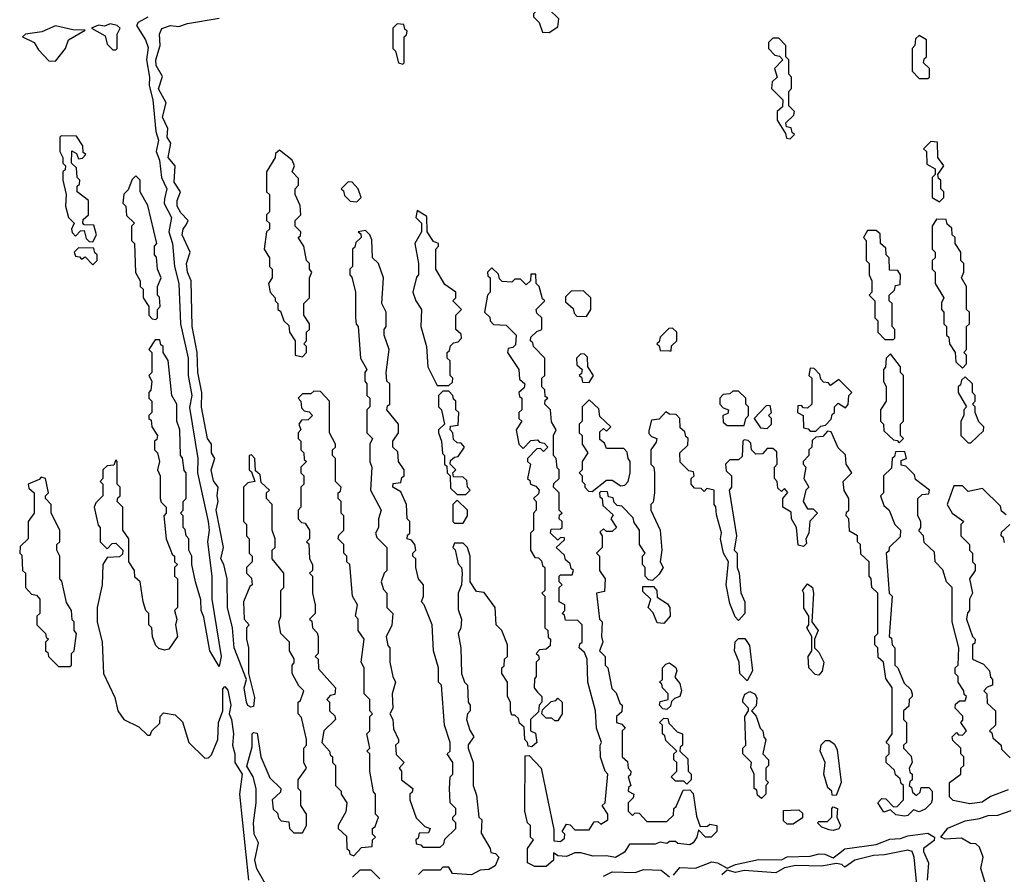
# Model space of a CAD drawing. Extents: x 2737310 to 2869991, y 870230 to 1012730.
# Tile 295 of 479: x 2781160 to 2784591, y 960315 to 963295. Entities that reach past the tile are written whole.
import ezdxf

# ---------------------------------------------------------------- set-up
doc = ezdxf.new("R2010")
doc.units = 0

msp = doc.modelspace()

# ---------------------------------------------------------------- linework, layer by layer
at = {"layer": '0CON02XD'}
for points in [[(2783005, 963250), (2783035, 963270), (2783038.3, 963298.3), (2783005, 963330), (2782965, 963330), (2782950, 963315), (2782950, 963305), (2782970, 963285), (2782981.7, 963251.7), (2783005, 963250)], [(2781606.3, 963303.7), (2781573.3, 963285), (2781567.5, 963275), (2781598.8, 963225), (2781607.7, 963197.7), (2781602, 963155), (2781612.5, 963095), (2781610.8, 963065), (2781624.2, 963015), (2781634.2, 962905), (2781644.3, 962875), (2781635.8, 962835), (2781647.5, 962805), (2781654.2, 962745), (2781672.9, 962705), (2781665, 962670), (2781664, 962654), (2781689.4, 962605), (2781680, 962555), (2781692, 962515), (2781700, 962435), (2781714.2, 962375), (2781720.8, 962235), (2781747.5, 962115), (2781747.5, 962055), (2781760, 961985), (2781752.3, 961942.3), (2781780.8, 961765), (2781780, 961715), (2781816.9, 961545), (2781820, 961515), (2781814, 961475), (2781830, 961355), (2781830, 961275), (2781862.5, 961075), (2781855, 961040), (2781822.5, 961095), (2781801.7, 961211.7), (2781792.5, 961235), (2781791.7, 961271.7), (2781772.5, 961335), (2781760, 961395), (2781760, 961425), (2781750, 961445), (2781750, 961485), (2781740, 961495), (2781737, 961517), (2781730, 961525), (2781730, 961565), (2781720, 961575), (2781730, 961585), (2781730, 961615), (2781740, 961625), (2781740, 961715), (2781733, 961723), (2781727, 961767), (2781720, 961775), (2781717.5, 961865), (2781707.5, 961895), (2781707.5, 961955), (2781690, 961985), (2781677, 962107), (2781660, 962135), (2781660, 962155), (2781651.7, 962161.7), (2781648.3, 962178.3), (2781631.7, 962178.3), (2781610, 962145), (2781620, 962135), (2781620, 962065), (2781610, 962055), (2781620, 962035), (2781617, 962003), (2781610, 961995), (2781610, 961975), (2781620, 961965), (2781620, 961925), (2781610, 961915), (2781610, 961905), (2781618.3, 961898.3), (2781620, 961875), (2781640, 961845), (2781638.3, 961831.7), (2781630, 961825), (2781630, 961795), (2781640, 961785), (2781647.5, 961755), (2781640, 961725), (2781650, 961705), (2781650, 961625), (2781653, 961613), (2781670, 961595), (2781670, 961575), (2781662.5, 961565), (2781670, 961485), (2781691.7, 961431.7), (2781700, 961425), (2781700, 961405), (2781710, 961395), (2781700, 961385), (2781700, 961355), (2781710, 961345), (2781710, 961245), (2781700, 961235), (2781707.5, 961205), (2781702.5, 961185), (2781710, 961145), (2781679.3, 961100.7), (2781665, 961096.7), (2781645, 961102.5), (2781635, 961112.5), (2781623, 961143), (2781620, 961175), (2781610, 961185), (2781610, 961225), (2781600, 961235), (2781590, 961265), (2781580, 961335), (2781561.7, 961351.7), (2781560, 961375), (2781540, 961405), (2781540, 961485), (2781520, 961515), (2781520, 961595), (2781500, 961615), (2781501.7, 961628.3), (2781510, 961635), (2781510, 961665), (2781500, 961675), (2781500, 961755), (2781495, 961760), (2781488.3, 961741.7), (2781465, 961740), (2781450, 961725), (2781450, 961695), (2781440, 961685), (2781450, 961675), (2781450, 961635), (2781425, 961610), (2781420, 961595), (2781433, 961533), (2781440, 961525), (2781440, 961475), (2781465, 961450), (2781481.7, 961468.3), (2781495, 961470), (2781520, 961445), (2781518.3, 961431.7), (2781508.3, 961421.7), (2781465, 961420), (2781450, 961395), (2781447.5, 961325), (2781430, 961245), (2781430, 961195), (2781447.5, 961125), (2781452.5, 961015), (2781491.7, 960931.7), (2781502.5, 960885), (2781522.5, 960855), (2781575, 960830), (2781605, 960800), (2781615, 960800), (2781620, 960815), (2781648.3, 960841.7), (2781650, 960865), (2781661.7, 960878.3), (2781701.7, 960871.7), (2781727, 960847), (2781750, 960775), (2781805, 960720), (2781818.3, 960721.7), (2781828.3, 960731.7), (2781850, 960785), (2781852.5, 960845), (2781867.5, 960885), (2781868.3, 960961.7), (2781875, 960970), (2781885, 960957.5), (2781895.5, 960905.5), (2781890, 960875), (2781898.6, 960855), (2781905.6, 960805), (2781901.2, 960765), (2781910, 960735), (2781909.2, 960705), (2781935.8, 960665), (2781925.7, 960595), (2781957.1, 960295)], [(2781986.1, 960333.9), (2781980, 960365), (2781992, 960425), (2781977.1, 960455), (2781974.4, 960495), (2781984.2, 960565), (2781984.1, 960614.1), (2781974.2, 960655), (2781951.9, 960691.9), (2781970.7, 960759.3), (2781970, 960805), (2781975, 960810), (2781987, 960807), (2782000, 960725), (2782031.7, 960651.7), (2782070, 960615), (2782068.3, 960601.7), (2782040, 960575), (2782043, 960543), (2782058.3, 960528.3), (2782061.7, 960511.7), (2782071.7, 960501.7), (2782098.3, 960498.3), (2782100, 960475), (2782115, 960460), (2782145, 960460), (2782160, 960485), (2782160, 960525), (2782140, 960555), (2782140, 960605), (2782130, 960615), (2782130, 960645), (2782160, 960685), (2782150, 960705), (2782150, 960755), (2782160, 960765), (2782160, 960785), (2782141.7, 960861.7), (2782130, 960875), (2782130, 960915), (2782138.3, 960921.7), (2782150, 960955), (2782133, 960973), (2782110, 961015), (2782110, 961045), (2782117, 961053), (2782117, 961067), (2782100, 961095), (2782100, 961125), (2782070, 961155), (2782062.5, 961195), (2782070, 961215), (2782070, 961305), (2782080, 961315), (2782080, 961365), (2782040, 961415), (2782040, 961445), (2782050, 961455), (2782050, 961485), (2782040, 961515), (2782040, 961605), (2782020, 961625), (2782020, 961645), (2782030, 961655), (2782001.7, 961681.7), (2781998.3, 961708.3), (2781981.7, 961721.7), (2781980, 961765), (2781968.3, 961778.3), (2781960, 961775), (2781960, 961725), (2781968.3, 961718.3), (2781980, 961685), (2781955, 961680), (2781940, 961665), (2781940, 961545), (2781950, 961535), (2781950, 961495), (2781960, 961485), (2781960, 961435), (2781970, 961425), (2781970, 961405), (2781950, 961385), (2781950, 961365), (2781968.3, 961348.3), (2781970, 961325), (2781961.7, 961318.3), (2781940, 961265), (2781942.5, 961205), (2781960, 961185), (2781950, 961175), (2781950, 961135), (2781957.5, 961105), (2781957.5, 961015), (2781978.3, 960931.7), (2781975, 960900), (2781965, 960897.5), (2781955, 960903.3), (2781950, 960915), (2781942, 960965), (2781950, 960995), (2781906.9, 961105), (2781901.4, 961175), (2781884.5, 961245), (2781882.9, 961345), (2781871.4, 961395), (2781860.6, 961415), (2781870.8, 961455), (2781844.3, 961585), (2781852, 961615), (2781848, 961635), (2781852, 961665), (2781835, 961686.7), (2781827.1, 961725), (2781840, 961765), (2781828, 961785), (2781828, 961815), (2781814.4, 961835), (2781793.8, 961943.8), (2781794.3, 961995), (2781780.6, 962065), (2781778.9, 962135), (2781761.5, 962225), (2781758.1, 962385), (2781744.5, 962414.5), (2781741.5, 962445), (2781754.3, 962485), (2781726.7, 962545), (2781730, 962565), (2781740.3, 962579.7), (2781746.7, 962595), (2781721.1, 962621.1), (2781709.1, 962645), (2781708.9, 962665), (2781720, 962695), (2781698.3, 962728.3), (2781702, 962785), (2781676.9, 962815), (2781686.2, 962865), (2781674, 962885), (2781675.7, 962915.7), (2781657.5, 962955), (2781670, 963005), (2781644.2, 963054.2), (2781657.3, 963097.3), (2781635.6, 963135), (2781634.2, 963155), (2781650, 963205), (2781647.5, 963245), (2781655, 963263.8), (2781685, 963274.4), (2781715, 963270.8), (2781745, 963282.2), (2781855, 963300)], [(2781285, 963150), (2781320, 963195), (2781330, 963225), (2781388.3, 963258.3), (2781345, 963260), (2781285, 963273.3), (2781237, 963253), (2781180, 963245), (2781170, 963235), (2781210, 963215), (2781225, 963190), (2781261.7, 963151.7), (2781285, 963150)], [(2781495, 963190), (2781500, 963195), (2781500, 963245), (2781510, 963265), (2781500, 963275), (2781475, 963280), (2781455, 963272.5), (2781435, 963276), (2781410, 963265), (2781458.3, 963238.3), (2781465, 963210), (2781485, 963190), (2781495, 963190)], [(2782495, 963140), (2782500, 963145), (2782500, 963235), (2782508.3, 963241.7), (2782510, 963255), (2782501.7, 963261.7), (2782498.3, 963278.3), (2782475, 963280), (2782460, 963265), (2782460, 963195), (2782470, 963185), (2782480, 963145), (2782495, 963140)], [(2783845, 962880), (2783860, 962895), (2783851.7, 962901.7), (2783848.3, 962918.3), (2783831.7, 962921.7), (2783830, 962935), (2783858.3, 962961.7), (2783860, 962975), (2783840, 962995), (2783840, 963045), (2783850, 963055), (2783850, 963095), (2783840, 963105), (2783840, 963155), (2783830, 963165), (2783830, 963205), (2783805, 963230), (2783785, 963230), (2783770, 963215), (2783770, 963195), (2783791.7, 963171.7), (2783808.3, 963168.3), (2783820, 963155), (2783790, 963125), (2783800, 963095), (2783781.7, 963078.3), (2783780, 963055), (2783820, 963015), (2783818.3, 962991.7), (2783800, 962975), (2783800, 962945), (2783828.3, 962898.3), (2783831.7, 962881.7), (2783845, 962880)], [(2784325, 963090), (2784330, 963095), (2784330, 963125), (2784310, 963145), (2784311.7, 963158.3), (2784320, 963165), (2784320, 963225), (2784295, 963240), (2784281.7, 963228.3), (2784280, 963205), (2784270, 963195), (2784270, 963115), (2784295, 963090), (2784325, 963090)], [(2781415, 962520), (2781427.5, 962545), (2781418.3, 962578.3), (2781385, 962580), (2781380, 962585), (2781381.7, 962598.3), (2781400, 962615), (2781400, 962665), (2781360, 962695), (2781360, 962715), (2781368.3, 962721.7), (2781370, 962735), (2781360, 962745), (2781358.3, 962778.3), (2781340, 962795), (2781341.7, 962838.3), (2781358.3, 962828.3), (2781365, 962810), (2781378.3, 962811.7), (2781390, 962825), (2781381.7, 962831.7), (2781380, 962855), (2781358.3, 962888.3), (2781305, 962890), (2781300, 962885), (2781300, 962835), (2781310, 962815), (2781310, 962795), (2781320, 962785), (2781318.3, 962771.7), (2781310, 962765), (2781310, 962735), (2781322.5, 962685), (2781320, 962645), (2781330, 962605), (2781350, 962585), (2781340, 962565), (2781343, 962553), (2781355, 962540), (2781371.7, 962558.3), (2781385, 962560), (2781391.7, 962531.7), (2781401.7, 962521.7), (2781415, 962520)], [(2784365, 962660), (2784380, 962675), (2784380, 962695), (2784370, 962705), (2784370, 962735), (2784361.7, 962741.7), (2784360, 962755), (2784380, 962785), (2784360, 962815), (2784358.3, 962868.3), (2784335, 962870), (2784310, 962845), (2784320, 962835), (2784321.7, 962791.7), (2784350, 962775), (2784350, 962755), (2784340, 962745), (2784340, 962675), (2784365, 962660)], [(2782145, 962120), (2782160, 962135), (2782160, 962155), (2782150, 962165), (2782160, 962175), (2782160, 962205), (2782170, 962215), (2782170, 962235), (2782150, 962265), (2782150, 962305), (2782170, 962325), (2782170, 962395), (2782177.5, 962415), (2782170, 962425), (2782170, 962445), (2782160, 962455), (2782150, 962505), (2782130, 962535), (2782138.3, 962541.7), (2782140, 962555), (2782120, 962575), (2782120, 962595), (2782140, 962615), (2782137, 962647), (2782120, 962685), (2782120, 962705), (2782131.7, 962718.3), (2782131.7, 962741.7), (2782110, 962765), (2782117.5, 962785), (2782110, 962805), (2782065, 962840), (2782051.7, 962828.3), (2782050, 962815), (2782020, 962765), (2782020, 962695), (2782030, 962685), (2782030, 962625), (2782020, 962615), (2782020, 962595), (2782030, 962585), (2782030, 962565), (2782020, 962555), (2782012.5, 962495), (2782030, 962465), (2782030, 962435), (2782040, 962425), (2782040, 962395), (2782027.5, 962375), (2782032.5, 962345), (2782050, 962325), (2782050, 962315), (2782060, 962305), (2782060, 962285), (2782068.3, 962278.3), (2782080, 962245), (2782098.3, 962228.3), (2782100, 962205), (2782120, 962175), (2782120, 962125), (2782145, 962120)], [(2781635, 962250), (2781640, 962255), (2781640, 962285), (2781650, 962295), (2781647, 962327), (2781640, 962335), (2781640, 962365), (2781652.5, 962395), (2781640, 962425), (2781637, 962467), (2781630, 962475), (2781630, 962505), (2781637.5, 962515), (2781607, 962647), (2781580, 962695), (2781580, 962735), (2781565, 962750), (2781551.7, 962738.3), (2781538.3, 962701.7), (2781523, 962687), (2781520, 962655), (2781530, 962645), (2781531.7, 962611.7), (2781560, 962585), (2781550, 962575), (2781550, 962525), (2781560, 962515), (2781563, 962413), (2781580, 962385), (2781580, 962365), (2781590, 962355), (2781590, 962325), (2781610, 962295), (2781610, 962265), (2781621.7, 962251.7), (2781635, 962250)], [(2782335, 962660), (2782350, 962675), (2782340, 962705), (2782318.3, 962728.3), (2782305, 962730), (2782280, 962705), (2782288.3, 962698.3), (2782291.7, 962681.7), (2782311.7, 962661.7), (2782335, 962660)], [(2782655, 962020), (2782668.3, 962031.7), (2782670, 962045), (2782660, 962055), (2782660, 962105), (2782650, 962115), (2782650, 962135), (2782658.3, 962141.7), (2782661.7, 962158.3), (2782671.7, 962168.3), (2782688.3, 962171.7), (2782700, 962185), (2782698.3, 962198.3), (2782680, 962215), (2782680, 962265), (2782700, 962285), (2782670, 962315), (2782680, 962325), (2782680, 962345), (2782641.7, 962371.7), (2782610, 962425), (2782610, 962495), (2782620, 962505), (2782620, 962515), (2782601.7, 962521.7), (2782580, 962555), (2782578.3, 962608.3), (2782545, 962630), (2782540, 962605), (2782560, 962585), (2782560, 962555), (2782537.5, 962515), (2782550, 962445), (2782550, 962405), (2782543, 962397), (2782530, 962345), (2782540, 962315), (2782560, 962285), (2782557.5, 962225), (2782577.5, 962155), (2782582.5, 962085), (2782615, 962020), (2782655, 962020)], [(2784445, 962080), (2784460, 962095), (2784460, 962125), (2784450, 962135), (2784460, 962145), (2784460, 962225), (2784470, 962235), (2784470, 962275), (2784460, 962285), (2784460, 962365), (2784442.5, 962395), (2784450, 962415), (2784450, 962445), (2784440, 962455), (2784440, 962485), (2784420, 962515), (2784420, 962535), (2784410, 962545), (2784408.3, 962568.3), (2784391.7, 962581.7), (2784388.3, 962598.3), (2784355, 962600), (2784340, 962575), (2784340, 962495), (2784350, 962485), (2784350, 962465), (2784340, 962455), (2784340, 962425), (2784350, 962415), (2784350, 962375), (2784380, 962325), (2784372.5, 962307.5), (2784372.5, 962285), (2784380, 962275), (2784380, 962235), (2784390, 962225), (2784390, 962195), (2784398.3, 962188.3), (2784400, 962165), (2784420, 962135), (2784422.5, 962102.5), (2784445, 962080)], [(2782625, 960410), (2782638.3, 960421.7), (2782641.7, 960438.3), (2782680, 960475), (2782680, 960495), (2782670, 960505), (2782670, 960515), (2782680, 960525), (2782680, 960545), (2782660, 960565), (2782657.5, 960615), (2782660, 960655), (2782670, 960665), (2782670, 960705), (2782650, 960735), (2782660, 960745), (2782660, 960775), (2782640, 960835), (2782630, 960975), (2782620, 960985), (2782620, 961035), (2782602.5, 961095), (2782597.5, 961185), (2782570, 961255), (2782560, 961265), (2782567.5, 961285), (2782567.5, 961325), (2782550, 961345), (2782540, 961385), (2782540, 961415), (2782530, 961425), (2782530, 961435), (2782540, 961445), (2782537.5, 961465), (2782525, 961480), (2782510, 961485), (2782511.7, 961498.3), (2782520, 961505), (2782520, 961545), (2782510, 961555), (2782507.5, 961605), (2782488.3, 961648.3), (2782460, 961665), (2782461.7, 961678.3), (2782488.3, 961681.7), (2782491.7, 961698.3), (2782500, 961705), (2782500, 961725), (2782480, 961755), (2782478.3, 961788.3), (2782460, 961805), (2782460, 961825), (2782480, 961855), (2782480, 961885), (2782440, 961935), (2782441.7, 961948.3), (2782450, 961955), (2782450, 962025), (2782440, 962035), (2782437.5, 962065), (2782447.5, 962145), (2782430, 962195), (2782430, 962215), (2782437.5, 962225), (2782437.5, 962275), (2782422.5, 962305), (2782427.5, 962395), (2782410, 962445), (2782390, 962465), (2782387, 962527), (2782380, 962545), (2782365, 962560), (2782340, 962555), (2782348.3, 962548.3), (2782350, 962535), (2782331.7, 962518.3), (2782328.3, 962501.7), (2782320, 962495), (2782320, 962435), (2782310, 962425), (2782310, 962405), (2782317, 962397), (2782330, 962345), (2782330, 962255), (2782333, 962233), (2782340, 962225), (2782347.5, 962115), (2782370, 962075), (2782362.5, 962065), (2782362.5, 962035), (2782370, 962025), (2782370, 961985), (2782380, 961975), (2782380, 961945), (2782370, 961935), (2782370, 961855), (2782390, 961835), (2782380, 961815), (2782380, 961755), (2782387.5, 961735), (2782382.5, 961655), (2782420, 961585), (2782410, 961555), (2782410, 961525), (2782400, 961505), (2782405, 961490), (2782440, 961455), (2782440, 961375), (2782430, 961365), (2782420, 961335), (2782428.3, 961308.3), (2782440, 961295), (2782440, 961245), (2782460, 961225), (2782457, 961183), (2782437.5, 961145), (2782443, 961113), (2782450, 961105), (2782450, 961055), (2782460, 961005), (2782470, 960985), (2782457.5, 960945), (2782460, 960895), (2782450, 960875), (2782460, 960855), (2782463, 960823), (2782480, 960785), (2782480, 960775), (2782470, 960765), (2782472.5, 960732.5), (2782500, 960705), (2782482.5, 960685), (2782490, 960675), (2782490, 960645), (2782530, 960615), (2782528.3, 960601.7), (2782520, 960595), (2782520, 960575), (2782541.7, 960511.7), (2782571.7, 960481.7), (2782590, 960475), (2782585, 960460), (2782551.7, 960458.3), (2782548.3, 960441.7), (2782540, 960435), (2782541.7, 960421.7), (2782558.3, 960418.3), (2782565, 960410), (2782625, 960410)], [(2784205, 962180), (2784210, 962185), (2784210, 962215), (2784200, 962225), (2784200, 962305), (2784190, 962315), (2784190, 962335), (2784208.3, 962351.7), (2784211.7, 962368.3), (2784228.3, 962371.7), (2784230, 962405), (2784220, 962420), (2784191.7, 962421.7), (2784190, 962465), (2784180, 962475), (2784178.3, 962498.3), (2784160, 962515), (2784158.3, 962548.3), (2784145, 962560), (2784115, 962560), (2784100, 962535), (2784110, 962525), (2784110, 962455), (2784120, 962445), (2784120, 962405), (2784130, 962385), (2784130, 962345), (2784120, 962335), (2784140, 962315), (2784140, 962255), (2784150, 962245), (2784150, 962205), (2784175, 962180), (2784205, 962180)], [(2781415, 962440), (2781430, 962455), (2781430, 962475), (2781421.7, 962481.7), (2781418.3, 962498.3), (2781365, 962500), (2781350, 962485), (2781355, 962470), (2781368.3, 962468.3), (2781375, 962460), (2781388.3, 962468.3), (2781415, 962440)], [(2783635, 961260), (2783622.5, 961325), (2783630, 961405), (2783612.5, 961435), (2783602.5, 961485), (2783606.1, 961506.1), (2783588.3, 961568.3), (2783586.4, 961596.4), (2783580, 961605), (2783580, 961655), (2783555, 961660), (2783545, 961650), (2783535, 961660), (2783511.7, 961661.7), (2783500, 961675), (2783500, 961695), (2783510, 961705), (2783508.3, 961718.3), (2783491.7, 961721.7), (2783461.7, 961751.7), (2783460, 961785), (2783488.3, 961811.7), (2783490, 961835), (2783481.7, 961841.7), (2783478.3, 961858.3), (2783461.7, 961871.7), (2783460, 961905), (2783448.3, 961918.3), (2783425, 961920), (2783411.7, 961928.3), (2783388.3, 961901.7), (2783361.7, 961898.3), (2783353, 961863), (2783352.5, 961852.5), (2783361.7, 961841.7), (2783380, 961835), (2783378.3, 961821.7), (2783360, 961795), (2783360, 961745), (2783370, 961735), (2783372.5, 961715), (2783372.5, 961645), (2783367, 961613), (2783360, 961605), (2783360, 961585), (2783392.5, 961515), (2783397.5, 961445), (2783392.5, 961405), (2783402.5, 961385), (2783388.3, 961361.7), (2783365, 961340), (2783351.7, 961341.7), (2783340, 961355), (2783340, 961385), (2783330, 961395), (2783330, 961425), (2783340, 961435), (2783320, 961465), (2783320, 961515), (2783301.7, 961541.7), (2783298.3, 961558.3), (2783258.3, 961598.3), (2783241.7, 961601.7), (2783231.7, 961611.7), (2783228.3, 961628.3), (2783211.7, 961631.7), (2783208.3, 961648.3), (2783185, 961650), (2783180, 961645), (2783181.7, 961631.7), (2783190, 961625), (2783191.7, 961601.7), (2783228.3, 961568.3), (2783220, 961555), (2783240, 961525), (2783225, 961510), (2783205, 961510), (2783195, 961520), (2783181.7, 961508.3), (2783190, 961495), (2783190, 961455), (2783170, 961435), (2783180, 961425), (2783180, 961375), (2783200, 961345), (2783198.3, 961301.7), (2783170, 961295), (2783180, 961205), (2783190, 961195), (2783187.5, 961145), (2783192.5, 961125), (2783180, 961095), (2783200, 961075), (2783200, 961045), (2783210, 961035), (2783223, 960963), (2783238.3, 960948.3), (2783251.7, 960911.7), (2783260, 960905), (2783258.3, 960881.7), (2783240, 960865), (2783240, 960845), (2783258.3, 960838.3), (2783270, 960825), (2783260, 960815), (2783260, 960725), (2783278.3, 960708.3), (2783280, 960685), (2783290, 960675), (2783288.3, 960661.7), (2783280, 960655), (2783290, 960625), (2783281.7, 960618.3), (2783280, 960605), (2783300, 960595), (2783298.3, 960581.7), (2783280, 960565), (2783280, 960535), (2783295, 960520), (2783305, 960530), (2783318.3, 960528.3), (2783345, 960500), (2783415, 960500), (2783438.3, 960521.7), (2783440, 960545), (2783448.3, 960551.7), (2783471.7, 960608.3), (2783495, 960610), (2783507, 960597), (2783518.3, 960518.3), (2783531.7, 960481.7), (2783557, 960483), (2783565, 960490), (2783590, 960485), (2783590, 960465), (2783570, 960445), (2783550, 960445), (2783525, 960470), (2783520, 960445), (2783507.5, 960425), (2783495, 960417.5), (2783453, 960423), (2783445, 960430), (2783425, 960430), (2783415, 960422.5), (2783392.5, 960427.5), (2783375, 960420), (2783285, 960420), (2783267.7, 960392.3), (2783236.1, 960373.9), (2783205, 960380), (2783158.3, 960378.3), (2783115, 960390), (2783095, 960390), (2783065, 960377.5), (2783035, 960380), (2783020, 960390), (2783020, 960365), (2782995, 960342.5), (2782955, 960342.5), (2782930, 960355), (2782930, 960405), (2782950, 960435), (2782940, 960445), (2782940, 960485), (2782930, 960495), (2782920, 960535), (2782921.7, 960728.3), (2782935, 960730), (2782977.5, 960685), (2783021.7, 960471.7), (2783021.7, 960431.7), (2783045, 960430), (2783058.3, 960441.7), (2783060, 960455), (2783050, 960465), (2783065, 960490), (2783078.3, 960488.3), (2783095, 960470), (2783145, 960470), (2783161.7, 960498.3), (2783175, 960500), (2783185, 960490), (2783210, 960505), (2783210, 960525), (2783190, 960555), (2783200, 960565), (2783210, 960665), (2783200, 960675), (2783183.6, 960723.6), (2783182.5, 960765), (2783187.5, 960775), (2783170, 960825), (2783166.7, 960885), (2783140, 960985), (2783137.5, 961065), (2783128.3, 961088.3), (2783110, 961105), (2783111.7, 961118.3), (2783120, 961125), (2783120, 961185), (2783105, 961200), (2783061.7, 961201.7), (2783058.3, 961218.3), (2783050, 961225), (2783060, 961235), (2783060, 961255), (2783040, 961265), (2783040, 961315), (2783050, 961325), (2783040, 961335), (2783040, 961355), (2783045, 961360), (2783085, 961360), (2783090, 961375), (2783081.7, 961381.7), (2783078.3, 961398.3), (2783061.7, 961411.7), (2783058.3, 961428.3), (2783030, 961455), (2783058.3, 961481.7), (2783058.3, 961488.3), (2783045, 961490), (2783035, 961480), (2783010, 961505), (2783011.7, 961518.3), (2783045, 961520), (2783050, 961525), (2783050, 961545), (2783040, 961555), (2783041.7, 961568.3), (2783050, 961575), (2783040, 961585), (2783040, 961645), (2783020, 961665), (2783021.7, 961678.3), (2783040, 961695), (2783040, 961725), (2783033, 961733), (2783030, 961765), (2783020, 961775), (2783020, 961845), (2783030, 961865), (2783013, 961893), (2783010, 961935), (2782990, 961955), (2782991.7, 961968.3), (2783000, 961975), (2782991.7, 961981.7), (2782990, 962005), (2782980, 962015), (2782980, 962045), (2782990, 962055), (2782990, 962115), (2782950, 962155), (2782948.3, 962168.3), (2782940, 962175), (2782941.7, 962188.3), (2782961.7, 962208.3), (2782980, 962215), (2782980, 962255), (2782961.7, 962271.7), (2782960, 962285), (2782990, 962315), (2782981.7, 962321.7), (2782970, 962365), (2782960, 962375), (2782958.3, 962408.3), (2782941.7, 962408.3), (2782940, 962385), (2782925, 962370), (2782905, 962390), (2782885, 962390), (2782875, 962380), (2782841.7, 962381.7), (2782831.7, 962391.7), (2782828.3, 962408.3), (2782805, 962430), (2782790, 962415), (2782791.7, 962401.7), (2782800, 962395), (2782800, 962345), (2782790, 962335), (2782780, 962275), (2782798.3, 962258.3), (2782800, 962245), (2782811.7, 962231.7), (2782855, 962230), (2782890, 962195), (2782888.3, 962161.7), (2782878.3, 962151.7), (2782861.7, 962148.3), (2782860, 962135), (2782900, 962075), (2782901.7, 962041.7), (2782920, 962025), (2782918.3, 962011.7), (2782900, 961995), (2782901.7, 961981.7), (2782910, 961975), (2782910, 961935), (2782900, 961925), (2782900, 961905), (2782910, 961895), (2782890, 961865), (2782900, 961815), (2782915, 961800), (2782941.7, 961828.3), (2782965, 961830), (2782971.7, 961821.7), (2782988.3, 961818.3), (2783000, 961805), (2782985, 961790), (2782975, 961800), (2782961.7, 961798.3), (2782930, 961765), (2782930, 961755), (2782940, 961745), (2782930, 961695), (2782938.3, 961688.3), (2782940, 961675), (2782958.3, 961668.3), (2782970, 961655), (2782968.3, 961641.7), (2782950, 961625), (2782960, 961615), (2782960, 961585), (2782950, 961575), (2782950, 961515), (2782940, 961505), (2782940, 961445), (2782955, 961420), (2782968.3, 961418.3), (2782978.3, 961408.3), (2782981.7, 961391.7), (2782990, 961385), (2782990, 961305), (2782980, 961295), (2782990, 961285), (2782990, 961175), (2783000, 961165), (2783001.7, 961141.7), (2783010, 961135), (2783008.3, 961111.7), (2782995, 961100), (2782971.7, 961098.3), (2782960, 961085), (2782968.3, 961078.3), (2782970, 961065), (2782960, 961055), (2782960, 961005), (2782953.6, 960996.4), (2782952.5, 960965), (2782965, 960950), (2782980, 960935), (2782980, 960915), (2782970, 960905), (2782968.3, 960881.7), (2782940, 960855), (2782940, 960815), (2782957, 960807), (2782962.5, 960775), (2782945, 960760), (2782931.7, 960761.7), (2782930, 960775), (2782920, 960785), (2782918.3, 960828.3), (2782901.7, 960841.7), (2782898.3, 960858.3), (2782885, 960870), (2782875, 960870), (2782870, 960885), (2782870, 960915), (2782860, 960935), (2782860, 960985), (2782840, 961015), (2782840, 961035), (2782848.3, 961041.7), (2782850, 961065), (2782860, 961075), (2782860, 961115), (2782840, 961165), (2782820, 961185), (2782817.5, 961245), (2782778.3, 961298.3), (2782751.7, 961301.7), (2782730, 961335), (2782730, 961425), (2782720, 961455), (2782705, 961470), (2782675, 961470), (2782670, 961455), (2782677, 961447), (2782688.3, 961398.3), (2782700, 961385), (2782702.5, 961365), (2782700, 961325), (2782687.5, 961295), (2782688.3, 961238.3), (2782700, 961205), (2782697.5, 961175), (2782687.5, 961155), (2782697.5, 961105), (2782700, 961015), (2782710, 960985), (2782720, 960975), (2782722.5, 960915), (2782730, 960905), (2782730, 960885), (2782720, 960875), (2782717.5, 960855), (2782728.3, 960818.3), (2782742.5, 960795), (2782723, 960767), (2782722.5, 960755), (2782740, 960705), (2782740, 960625), (2782751.7, 960591.7), (2782760, 960515), (2782770, 960505), (2782768.3, 960458.3), (2782800, 960405), (2782801.7, 960391.7), (2782818.3, 960388.3), (2782830, 960375), (2782817.5, 960345), (2782795, 960332.5), (2782765, 960330), (2782735, 960313.3), (2782668.3, 960318.3), (2782655, 960340), (2782635, 960340), (2782625, 960330), (2782565, 960330), (2782550, 960315)], [(2783135, 962260), (2783150, 962285), (2783150, 962325), (2783125, 962350), (2783081.7, 962348.3), (2783061.7, 962328.3), (2783061.7, 962311.7), (2783088.3, 962288.3), (2783091.7, 962271.7), (2783101.7, 962261.7), (2783135, 962260)], [(2783430, 962140), (2783431.7, 962158.3), (2783450, 962175), (2783450, 962205), (2783435, 962220), (2783421.7, 962218.3), (2783391.7, 962188.3), (2783388.3, 962171.7), (2783380, 962165), (2783388.3, 962158.3), (2783391.7, 962141.7), (2783425, 962140), (2783430, 962140)], [(2783145, 962030), (2783160, 962055), (2783140, 962085), (2783138.3, 962118.3), (2783128.3, 962128.3), (2783115, 962130), (2783100, 962115), (2783101.7, 962091.7), (2783120, 962075), (2783118.3, 962061.7), (2783110, 962055), (2783118.3, 962048.3), (2783121.7, 962031.7), (2783145, 962030)], [(2784225, 961820), (2784240, 961835), (2784230, 961845), (2784230, 961885), (2784240, 961895), (2784240, 962055), (2784230, 962065), (2784230, 962085), (2784195, 962130), (2784180, 962115), (2784177, 962083), (2784170, 962075), (2784170, 962035), (2784180, 962015), (2784180, 961965), (2784160, 961935), (2784160, 961895), (2784170, 961885), (2784171.7, 961861.7), (2784205, 961830), (2784218.3, 961828.3), (2784225, 961820)], [(2783935, 961860), (2783951.7, 961878.3), (2783968.3, 961881.7), (2783988.3, 961901.7), (2783991.7, 961918.3), (2784000, 961925), (2784000, 961945), (2784011.7, 961958.3), (2784038.3, 961941.7), (2784047, 961953), (2784050, 961985), (2784060, 961995), (2784015, 962040), (2783985, 962020), (2783978.3, 962028.3), (2783961.7, 962031.7), (2783951.7, 962041.7), (2783948.3, 962058.3), (2783928.3, 962078.3), (2783915, 962080), (2783910, 962055), (2783920, 962045), (2783920, 961955), (2783905, 961940), (2783891.7, 961941.7), (2783885, 961950), (2783871.7, 961948.3), (2783870, 961925), (2783890, 961915), (2783891.7, 961871.7), (2783908.3, 961868.3), (2783915, 961860), (2783935, 961860)], [(2784475, 961820), (2784518.3, 961861.7), (2784520, 961875), (2784503, 961893), (2784490, 961925), (2784490, 961945), (2784480, 961955), (2784490, 961965), (2784490, 961985), (2784480, 961995), (2784480, 962025), (2784455, 962050), (2784441.7, 962038.3), (2784438.3, 962021.7), (2784430, 962015), (2784430, 961995), (2784460, 961945), (2784450, 961935), (2784450, 961915), (2784440, 961895), (2784440, 961845), (2784465, 961820), (2784475, 961820)], [(2782325, 960380), (2782351.7, 960408.3), (2782388.3, 960411.7), (2782390, 960435), (2782400, 960445), (2782390, 960455), (2782390, 960475), (2782398.3, 960481.7), (2782410, 960515), (2782400, 960525), (2782400, 960595), (2782393, 960603), (2782380, 960675), (2782380, 960735), (2782370, 960745), (2782380, 960755), (2782370, 960805), (2782380, 960815), (2782380, 960865), (2782390, 960875), (2782380, 960885), (2782380, 960925), (2782360, 960945), (2782360, 961035), (2782350, 961055), (2782360, 961135), (2782340, 961165), (2782340, 961205), (2782330, 961215), (2782337.5, 961255), (2782320, 961285), (2782310, 961395), (2782300, 961405), (2782300, 961425), (2782290, 961435), (2782290, 961465), (2782270, 961485), (2782271.7, 961498.3), (2782290, 961515), (2782290, 961565), (2782280, 961575), (2782280, 961615), (2782270, 961625), (2782270, 961645), (2782278.3, 961651.7), (2782280, 961665), (2782260, 961685), (2782260, 961765), (2782250, 961775), (2782250, 961795), (2782260, 961805), (2782260, 961815), (2782240, 961855), (2782240, 961965), (2782208.3, 961998.3), (2782185, 962000), (2782175, 961990), (2782145, 961990), (2782130, 961975), (2782140, 961965), (2782141.7, 961941.7), (2782151.7, 961931.7), (2782168.3, 961928.3), (2782180, 961915), (2782165, 961900), (2782141.7, 961898.3), (2782132.5, 961885), (2782140, 961865), (2782130, 961855), (2782130, 961835), (2782140, 961825), (2782140, 961795), (2782150, 961785), (2782151.7, 961761.7), (2782160, 961755), (2782140, 961735), (2782140, 961715), (2782150, 961705), (2782150, 961675), (2782140, 961665), (2782140, 961595), (2782130, 961585), (2782130, 961555), (2782141.7, 961541.7), (2782155, 961540), (2782170, 961515), (2782170, 961485), (2782160, 961475), (2782167.5, 961467.5), (2782170, 961415), (2782180, 961395), (2782180, 961375), (2782170, 961365), (2782180, 961355), (2782180, 961295), (2782190, 961255), (2782190, 961225), (2782170, 961205), (2782178.3, 961198.3), (2782180, 961175), (2782197, 961157), (2782200, 961145), (2782200, 961085), (2782190, 961075), (2782200, 961065), (2782201.7, 961031.7), (2782260, 960965), (2782258.3, 960941.7), (2782241.7, 960938.3), (2782230, 960925), (2782240, 960915), (2782240, 960885), (2782258.3, 960868.3), (2782260, 960855), (2782220, 960815), (2782212.5, 960775), (2782240, 960745), (2782241.7, 960731.7), (2782250, 960725), (2782250, 960705), (2782260, 960695), (2782260, 960625), (2782280, 960605), (2782280, 960595), (2782300, 960565), (2782297, 960533), (2782270, 960485), (2782270, 960475), (2782298.3, 960448.3), (2782300, 960405), (2782308.3, 960398.3), (2782310, 960385), (2782325, 960380)], [(2782715, 961640), (2782730, 961655), (2782720, 961665), (2782718.3, 961688.3), (2782705, 961700), (2782671.7, 961701.7), (2782670, 961715), (2782680, 961725), (2782660, 961745), (2782661.7, 961758.3), (2782675, 961770), (2782688.3, 961771.7), (2782710, 961805), (2782698.3, 961818.3), (2782685, 961820), (2782671.7, 961831.7), (2782670, 961855), (2782660, 961865), (2782661.7, 961878.3), (2782688.3, 961881.7), (2782690, 961925), (2782680, 961935), (2782680, 961965), (2782671.7, 961971.7), (2782670, 961985), (2782655, 962000), (2782635, 962000), (2782620, 961985), (2782620, 961945), (2782630, 961935), (2782640, 961885), (2782620, 961865), (2782620, 961855), (2782630, 961825), (2782633, 961783), (2782640, 961775), (2782640, 961745), (2782648.3, 961738.3), (2782650, 961715), (2782660, 961705), (2782661.7, 961661.7), (2782685, 961640), (2782715, 961640)], [(2783685, 961880), (2783690, 961905), (2783700, 961915), (2783700, 961945), (2783690, 961955), (2783690, 961975), (2783665, 962000), (2783645, 962000), (2783635, 961990), (2783611.7, 961988.3), (2783600, 961975), (2783600, 961955), (2783611.7, 961941.7), (2783630, 961935), (2783628.3, 961921.7), (2783610, 961915), (2783611.7, 961891.7), (2783625, 961880), (2783685, 961880)], [(2783155, 961650), (2783205, 961690), (2783225, 961690), (2783255, 961670), (2783268.3, 961671.7), (2783280, 961685), (2783287.5, 961715), (2783287.5, 961755), (2783280, 961765), (2783277, 961787), (2783265, 961800), (2783205, 961800), (2783198.3, 961818.3), (2783181.7, 961831.7), (2783181.7, 961858.3), (2783195, 961870), (2783205, 961860), (2783220, 961875), (2783181.7, 961911.7), (2783178.3, 961938.3), (2783145, 961970), (2783120, 961945), (2783120, 961895), (2783110, 961885), (2783110, 961855), (2783120, 961845), (2783120, 961815), (2783140, 961785), (2783120, 961755), (2783120, 961725), (2783110, 961715), (2783120, 961705), (2783120, 961685), (2783130, 961675), (2783130, 961665), (2783141.7, 961651.7), (2783155, 961650)], [(2783765, 961870), (2783780, 961885), (2783780, 961905), (2783770, 961915), (2783780, 961925), (2783775, 961950), (2783761.7, 961948.3), (2783720, 961905), (2783741.7, 961871.7), (2783765, 961870)], [(2784605, 960610), (2784543, 960587), (2784513.6, 960566.4), (2784470.7, 960560.7), (2784413, 960573), (2784400, 960585), (2784400, 960635), (2784440, 960665), (2784440, 960685), (2784450, 960695), (2784450, 960725), (2784440, 960735), (2784440, 960755), (2784411.7, 960781.7), (2784410, 960795), (2784425, 960810), (2784431.7, 960801.7), (2784445, 960800), (2784460, 960815), (2784440, 960845), (2784447, 960853), (2784447, 960867), (2784420, 960895), (2784421.7, 960908.3), (2784435, 960920), (2784455, 960920), (2784460, 960935), (2784451.7, 960941.7), (2784450, 960955), (2784430, 960985), (2784430, 961005), (2784420, 961015), (2784420, 961035), (2784430, 961045), (2784432.5, 961105), (2784410, 961195), (2784410, 961315), (2784390, 961335), (2784377, 961377), (2784350, 961405), (2784348.3, 961438.3), (2784311.7, 961471.7), (2784310, 961495), (2784293, 961513), (2784300, 961525), (2784300, 961545), (2784290, 961565), (2784290, 961625), (2784305, 961640), (2784328.3, 961641.7), (2784330, 961655), (2784281.7, 961691.7), (2784278.3, 961708.3), (2784248.3, 961738.3), (2784231.7, 961741.7), (2784231.7, 961758.3), (2784250, 961765), (2784245, 961790), (2784211.7, 961788.3), (2784208.3, 961771.7), (2784200, 961765), (2784198.3, 961731.7), (2784170, 961705), (2784170, 961645), (2784160, 961635), (2784171.7, 961601.7), (2784190, 961585), (2784210, 961535), (2784230, 961515), (2784228.3, 961491.7), (2784190, 961455), (2784188.3, 961441.7), (2784180, 961435), (2784190, 961295), (2784200, 961285), (2784190, 961145), (2784198.3, 961138.3), (2784200, 961115), (2784210, 961105), (2784210, 961045), (2784220, 961035), (2784241.7, 960981.7), (2784265, 960960), (2784270, 960945), (2784270, 960935), (2784260, 960925), (2784258.3, 960901.7), (2784240, 960885), (2784240, 960855), (2784250, 960845), (2784250, 960775), (2784240, 960765), (2784240, 960755), (2784266.7, 960726.7), (2784270, 960705), (2784260, 960685), (2784261.7, 960671.7), (2784270, 960665), (2784270, 960645), (2784261.7, 960638.3), (2784260, 960625), (2784268.3, 960618.3), (2784271.7, 960601.7), (2784285, 960590), (2784298.3, 960601.7), (2784301.7, 960618.3), (2784328.3, 960618.3), (2784340, 960605), (2784340, 960575), (2784336.4, 960563.6), (2784315, 960542.5), (2784295, 960533.3), (2784275, 960540), (2784255, 960520), (2784245, 960517.5), (2784213, 960523), (2784195, 960540), (2784171.7, 960531.7), (2784150, 960565), (2784160, 960575), (2784165, 960580), (2784178.3, 960578.3), (2784205, 960550), (2784218.3, 960551.7), (2784240, 960575), (2784240, 960625), (2784231.7, 960631.7), (2784228.3, 960648.3), (2784211.7, 960661.7), (2784208.3, 960678.3), (2784180, 960705), (2784180, 960725), (2784190, 960735), (2784190, 960765), (2784180, 960775), (2784200, 960805), (2784200, 960965), (2784178.3, 960998.3), (2784170, 961055), (2784151.7, 961071.7), (2784150, 961105), (2784140, 961115), (2784140, 961145), (2784150, 961155), (2784150, 961295), (2784130, 961315), (2784127, 961347), (2784120, 961355), (2784120, 961405), (2784091.7, 961431.7), (2784090, 961465), (2784080, 961475), (2784080, 961495), (2784051.7, 961511.7), (2784050, 961555), (2784040, 961565), (2784041.7, 961578.3), (2784050, 961585), (2784050, 961625), (2784033, 961653), (2784030, 961685), (2784060, 961715), (2784040, 961745), (2784038.3, 961778.3), (2784011.7, 961801.7), (2783988.3, 961858.3), (2783975, 961860), (2783958.3, 961841.7), (2783935, 961840), (2783921.7, 961828.3), (2783920, 961805), (2783910, 961795), (2783910, 961775), (2783890, 961755), (2783890, 961745), (2783900, 961735), (2783892.5, 961695), (2783910, 961665), (2783900, 961655), (2783890, 961615), (2783905, 961590), (2783925, 961590), (2783940, 961575), (2783913, 961547), (2783910, 961505), (2783900, 961485), (2783901.7, 961468.3), (2783891.7, 961458.3), (2783873, 961463), (2783867.5, 961525), (2783850, 961555), (2783848.3, 961578.3), (2783820, 961595), (2783820, 961625), (2783837, 961647), (2783825, 961660), (2783815, 961650), (2783801.7, 961661.7), (2783800, 961685), (2783790, 961695), (2783790, 961735), (2783800, 961745), (2783798.3, 961788.3), (2783785, 961800), (2783765, 961800), (2783748.3, 961781.7), (2783725, 961780), (2783710, 961795), (2783708.3, 961818.3), (2783698.3, 961828.3), (2783685, 961830), (2783680, 961825), (2783678.3, 961771.7), (2783665, 961760), (2783635, 961760), (2783620, 961745), (2783621.7, 961721.7), (2783640, 961705), (2783640, 961665), (2783632.5, 961655), (2783657.5, 961495), (2783650, 961445), (2783660, 961435), (2783660, 961385), (2783667.5, 961365), (2783673, 961297), (2783687.5, 961265), (2783687.5, 961225), (2783665, 961200), (2783653, 961213), (2783635, 961260)], [(2781335, 961040), (2781340, 961045), (2781340, 961085), (2781350, 961095), (2781357.5, 961155), (2781350, 961165), (2781350, 961195), (2781343, 961203), (2781340, 961235), (2781323, 961263), (2781307, 961337), (2781300, 961345), (2781300, 961425), (2781290, 961445), (2781290, 961465), (2781300, 961475), (2781300, 961515), (2781270, 961575), (2781270, 961605), (2781250, 961625), (2781250, 961635), (2781260, 961645), (2781250, 961695), (2781235, 961700), (2781228.3, 961691.7), (2781190, 961675), (2781191.7, 961661.7), (2781210, 961645), (2781210, 961575), (2781190, 961545), (2781190, 961485), (2781161.7, 961458.3), (2781160, 961435), (2781167.5, 961427.5), (2781170, 961375), (2781180, 961365), (2781180, 961315), (2781201.7, 961291.7), (2781218.3, 961288.3), (2781230, 961275), (2781230, 961225), (2781220, 961215), (2781220, 961185), (2781250, 961155), (2781251.7, 961141.7), (2781260, 961135), (2781250, 961125), (2781250, 961095), (2781258.3, 961088.3), (2781260, 961075), (2781295, 961040), (2781335, 961040)], [(2784598.3, 961568.3), (2784581.7, 961581.7), (2784578.3, 961598.3), (2784515, 961660), (2784465, 961650), (2784445, 961670), (2784415, 961670), (2784392.5, 961605), (2784410, 961575), (2784450, 961545), (2784440, 961535), (2784440, 961495), (2784470, 961465), (2784470, 961445), (2784480, 961435), (2784480, 961405), (2784490, 961395), (2784490, 961375), (2784470, 961345), (2784480, 961295), (2784470, 961275), (2784470, 961235), (2784463, 961227), (2784460, 961205), (2784480, 961145), (2784490, 961135), (2784488.3, 961121.7), (2784480, 961115), (2784480, 961065), (2784518.3, 961048.3), (2784540, 961025), (2784543, 961003), (2784550, 960995), (2784550, 960975), (2784531.7, 960968.3), (2784520, 960955), (2784530, 960945), (2784531.7, 960911.7), (2784560, 960885), (2784560, 960835), (2784540, 960815), (2784548.3, 960808.3), (2784551.7, 960791.7), (2784580, 960765), (2784581.7, 960751.7), (2784611.7, 960721.7)], [(2782705, 961540), (2782720, 961565), (2782720, 961585), (2782685, 961620), (2782670, 961605), (2782670, 961545), (2782675, 961540), (2782705, 961540)], [(2784591.7, 961471.7), (2784588.3, 961488.3), (2784580, 961495), (2784581.7, 961508.3), (2784610, 961535)], [(2783405, 961190), (2783381.7, 961191.7), (2783367, 961227), (2783350, 961245), (2783360, 961275), (2783331.7, 961301.7), (2783331.7, 961318.3), (2783368.3, 961318.3), (2783380, 961305), (2783381.7, 961281.7), (2783418, 961258), (2783426, 961246), (2783426.7, 961215), (2783405, 961190)], [(2783945, 961010), (2783931.7, 961011.7), (2783910, 961035), (2783907.5, 961075), (2783920, 961095), (2783920, 961145), (2783902.5, 961175), (2783910, 961185), (2783910, 961215), (2783893, 961243), (2783892.5, 961295), (2783887.5, 961305), (2783905, 961327.5), (2783922.5, 961315), (2783926.7, 961295), (2783920, 961195), (2783942.5, 961165), (2783930, 961135), (2783930, 961105), (2783945, 961090), (2783962.5, 961055), (2783957, 961023), (2783945, 961010)], [(2783695, 960990), (2783670, 961015), (2783666.7, 961055), (2783651.2, 961095), (2783653.6, 961126.4), (2783665, 961137.5), (2783687, 961137), (2783703, 961113), (2783713.3, 961025), (2783695, 960990)], [(2783415, 960890), (2783401.7, 960891.7), (2783390, 960905), (2783391.7, 960918.3), (2783420, 960925), (2783420, 960945), (2783400, 960965), (2783398.3, 960978.3), (2783390, 960985), (2783400, 960995), (2783400, 961035), (2783411.7, 961048.3), (2783425, 961052.5), (2783446.2, 961036.2), (2783450, 961025), (2783443, 961003), (2783460.7, 960980.7), (2783466.7, 960955), (2783460, 960935), (2783441.7, 960928.3), (2783431.7, 960918.3), (2783428.3, 960901.7), (2783415, 960890)], [(2783035, 960850), (2783025, 960850), (2783015, 960860), (2782995, 960860), (2782980, 960875), (2782981.7, 960888.3), (2783011.7, 960918.3), (2783028.3, 960921.7), (2783035, 960930), (2783050, 960915), (2783050, 960875), (2783035, 960850)], [(2783745, 960580), (2783731.7, 960591.7), (2783728.3, 960608.3), (2783720, 960615), (2783720, 960665), (2783708.3, 960688.3), (2783710, 960705), (2783680, 960735), (2783680, 960755), (2783690, 960765), (2783687.5, 960865), (2783700, 960885), (2783700, 960895), (2783680, 960915), (2783680, 960925), (2783687, 960943), (2783705, 960952.5), (2783723, 960943), (2783729.3, 960929.3), (2783727, 960903), (2783710, 960885), (2783727, 960867), (2783740, 960825), (2783750, 960815), (2783753, 960793), (2783760, 960785), (2783750, 960735), (2783770, 960715), (2783770, 960695), (2783760, 960685), (2783760, 960645), (2783770, 960635), (2783760, 960625), (2783760, 960595), (2783745, 960580)], [(2783485, 960630), (2783475, 960640), (2783445, 960640), (2783430, 960655), (2783450, 960675), (2783450, 960705), (2783440, 960715), (2783440, 960735), (2783450, 960745), (2783411.7, 960781.7), (2783408.3, 960798.3), (2783400, 960805), (2783400, 960835), (2783390, 960845), (2783405, 960860), (2783418.3, 960858.3), (2783421.7, 960841.7), (2783451.7, 960811.7), (2783470, 960805), (2783470, 960765), (2783461.7, 960758.3), (2783460, 960745), (2783488.3, 960718.3), (2783490, 960675), (2783500, 960665), (2783500, 960645), (2783485, 960630)], [(2784005, 960590), (2783991.7, 960591.7), (2783990, 960605), (2783976.4, 960616.4), (2783962.5, 960665), (2783966.7, 960705), (2783950, 960745), (2783953, 960767), (2783968.3, 960781.7), (2783981.7, 960781.7), (2783999.3, 960769.3), (2784009.3, 960749.3), (2784022.5, 960635), (2784005, 960590)], [(2783995, 960467.5), (2783980.7, 960470.7), (2783955, 960480), (2783940, 960495), (2783945, 960500), (2783975, 960500), (2783990, 960515), (2783990, 960545), (2783995, 960550), (2784010, 960545), (2784007.5, 960515), (2784020, 960485), (2784015, 960473.3), (2783995, 960467.5)], [(2783855, 960490), (2783835, 960490), (2783821.7, 960501.7), (2783821.7, 960538.3), (2783875, 960540), (2783888.3, 960528.3), (2783888.3, 960511.7), (2783855, 960490)], [(2784537.5, 960245), (2784510, 960335), (2784517.5, 960375), (2784505, 960410), (2784491.7, 960421.7), (2784473, 960423), (2784441.7, 960441.7), (2784385, 960437.5), (2784370, 960445), (2784393.9, 960476.1), (2784455, 960501.9), (2784505, 960509.4), (2784535, 960520.5), (2784568.7, 960521.3), (2784615, 960537.8)], [(2784013, 960387), (2784035, 960404.5), (2784145, 960419.1), (2784192.2, 960437.8), (2784229.3, 960440.7), (2784255, 960450), (2784325, 960458.9), (2784347.5, 960445), (2784346.4, 960433.6), (2784310, 960405), (2784310, 960395), (2784327.5, 960355), (2784322.5, 960295)], [(2783438, 960312), (2783460.9, 960339.1), (2783515, 960337.1), (2783571.7, 960358.3), (2783591.2, 960355), (2783625, 960336.7), (2783655, 960350), (2783735, 960367.5), (2783815, 960365.7), (2783835, 960376.2), (2783915, 960378.5), (2783946.3, 960386.3), (2783965.4, 960385.4), (2783995, 960372.5), (2784013, 960387)], [(2784293.3, 960205), (2784277.5, 960375), (2784270, 960395), (2784255, 960400), (2784173.6, 960383.6), (2784135, 960381.2), (2784070, 960365), (2784035, 960340), (2784025, 960350), (2784005, 960352.5), (2783955, 960343.3), (2783865, 960345.8), (2783825, 960337.5), (2783795, 960320), (2783685, 960328.8), (2783655, 960321.2), (2783625, 960330), (2783607.1, 960312.9)], [(2782025, 960267.5), (2781986.1, 960333.9)], [(2782415, 960300), (2782385, 960330), (2782345, 960330), (2782320, 960305)], [(2783195, 960309.4), (2783225, 960323.5), (2783305, 960322.1), (2783335, 960332.2), (2783395, 960329.4), (2783425, 960306.7)]]:
    msp.add_lwpolyline(points, dxfattribs=at)

doc.saveas('drawing.dxf')
